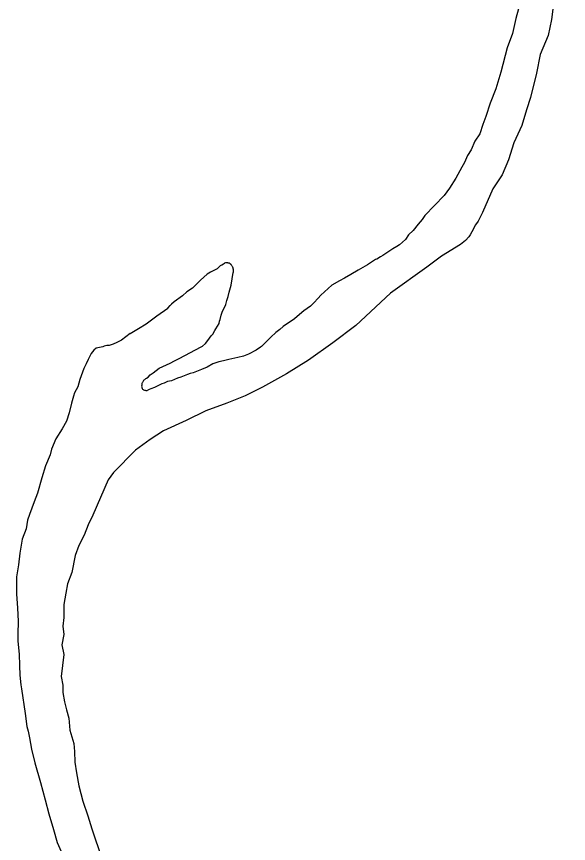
# Model space of a CAD drawing. Extents: x -939622 to -934222, y 1383701 to 1385301.
# Drawn here: x -936020.106 to -936017.182, y 1384164.571 to 1384168.955 of the extents above; entities that cross this region are included whole.
import ezdxf

# ---------------------------------------------------------------- set-up
doc = ezdxf.new("R2010")
doc.units = 0
doc.layers.add('Level 9', color=7, linetype='Continuous')

msp = doc.modelspace()

# ---------------------------------------------------------------- linework, layer by layer
at = {"layer": 'Level 9'}
for points in [[(-936017.182, 1384169.2877), (-936017.2089, 1384169.1996), (-936017.2396, 1384169.1354), (-936017.2601, 1384169.0355), (-936017.2717, 1384168.9389), (-936017.2897, 1384168.8542), (-936017.3311, 1384168.7536), (-936017.3516, 1384168.6537), (-936017.3831, 1384168.5263), (-936017.4047, 1384168.4595), (-936017.4288, 1384168.3775), (-936017.4706, 1384168.2859), (-936017.5003, 1384168.1947), (-936017.5335, 1384168.1154), (-936017.5818, 1384168.0416), (-936017.6374, 1384167.9164), (-936017.6597, 1384167.8706)], [(-936017.4233, 1384169.0809), (-936017.4605, 1384168.9444), (-936017.4787, 1384168.8656), (-936017.506, 1384168.7895), (-936017.5404, 1384168.6591), (-936017.5673, 1384168.571), (-936017.5976, 1384168.4948), (-936017.6191, 1384168.4249), (-936017.6356, 1384168.3823), (-936017.6519, 1384168.3336), (-936017.6774, 1384168.2937), (-936017.6968, 1384168.2479), (-936017.7167, 1384168.2172), (-936017.7334, 1384168.1805), (-936017.7475, 1384168.156), (-936017.7784, 1384168.0978), (-936017.8125, 1384168.0455), (-936017.8411, 1384168.0055), (-936017.9422, 1384167.8998)], [(-936017.9422, 1384167.8998), (-936017.9566, 1384167.8791), (-936017.978, 1384167.8542), (-936018.0053, 1384167.8209), (-936018.029, 1384167.7966), (-936018.0451, 1384167.7728), (-936018.0771, 1384167.7441)], [(-936017.6597, 1384167.8706), (-936017.6738, 1384167.8512), (-936017.6934, 1384167.8126), (-936017.7023, 1384167.7966), (-936017.7101, 1384167.7859), (-936017.7267, 1384167.7681), (-936017.7543, 1384167.7459)], [(-936017.7543, 1384167.7459), (-936017.8538, 1384167.6835), (-936017.9327, 1384167.6266), (-936018.1255, 1384167.4877), (-936018.3082, 1384167.316), (-936018.4307, 1384167.2246)], [(-936018.0771, 1384167.7441), (-936018.0922, 1384167.7353), (-936018.1127, 1384167.7225), (-936018.1654, 1384167.6876), (-936018.1771, 1384167.6812), (-936018.1977, 1384167.6685), (-936018.2043, 1384167.666)], [(-936018.2043, 1384167.666), (-936018.2467, 1384167.6389), (-936018.2961, 1384167.6097), (-936018.3347, 1384167.5866), (-936018.3685, 1384167.5682), (-936018.3955, 1384167.554)], [(-936019.0433, 1384167.6179), (-936019.0785, 1384167.5987), (-936019.0961, 1384167.589), (-936019.131, 1384167.5578), (-936019.1744, 1384167.5142), (-936019.2037, 1384167.4951), (-936019.2269, 1384167.4733), (-936019.2707, 1384167.4417), (-936019.2852, 1384167.4292), (-936019.2927, 1384167.4224)], [(-936019.0433, 1384167.6179), (-936019.0358, 1384167.6237), (-936019.0329, 1384167.6276), (-936019.025, 1384167.6344), (-936019.018, 1384167.6389), (-936019.0106, 1384167.6433), (-936019.0053, 1384167.6463)], [(-936018.9994, 1384167.6495), (-936019.0053, 1384167.6463)], [(-936018.9994, 1384167.6495), (-936018.9976, 1384167.6501), (-936018.9954, 1384167.6504), (-936018.9922, 1384167.6504), (-936018.9891, 1384167.6502), (-936018.9861, 1384167.6496), (-936018.9822, 1384167.6492), (-936018.979, 1384167.6478)], [(-936018.9736, 1384167.6428), (-936018.979, 1384167.6478)], [(-936018.9736, 1384167.6428), (-936018.9717, 1384167.6415), (-936018.9704, 1384167.6397), (-936018.9685, 1384167.6375), (-936018.9671, 1384167.6358)], [(-936018.9649, 1384167.6327), (-936018.9671, 1384167.6358)], [(-936018.9649, 1384167.6327), (-936018.9633, 1384167.6304), (-936018.9625, 1384167.6284), (-936018.9619, 1384167.6259), (-936018.9612, 1384167.6236), (-936018.9599, 1384167.6204), (-936018.9594, 1384167.6178)], [(-936018.9585, 1384167.6145), (-936018.9594, 1384167.6178)], [(-936018.9585, 1384167.6145), (-936018.959, 1384167.5985)], [(-936019.1277, 1384167.2033), (-936019.1218, 1384167.2065), (-936019.1044, 1384167.2221), (-936019.0929, 1384167.2375), (-936019.0758, 1384167.2622), (-936019.0671, 1384167.2715), (-936019.0558, 1384167.2899), (-936019.0501, 1384167.2991), (-936019.0331, 1384167.3268), (-936019.0306, 1384167.3389), (-936019.0279, 1384167.348), (-936019.0227, 1384167.3722), (-936019.0145, 1384167.3935), (-936019.006, 1384167.4089), (-936018.9977, 1384167.4272), (-936018.9925, 1384167.4484), (-936018.9842, 1384167.4697), (-936018.9791, 1384167.4939), (-936018.9765, 1384167.5061), (-936018.9684, 1384167.5304), (-936018.9635, 1384167.5636), (-936018.959, 1384167.5985)], [(-936018.3955, 1384167.554), (-936018.4354, 1384167.5309), (-936018.4934, 1384167.4778), (-936018.5079, 1384167.4623), (-936018.531, 1384167.4375), (-936018.5483, 1384167.4188), (-936018.5833, 1384167.3936), (-936018.6066, 1384167.3747), (-936018.6328, 1384167.3528), (-936018.6943, 1384167.3115), (-936018.7117, 1384167.2959), (-936018.7321, 1384167.2802), (-936018.7582, 1384167.2552), (-936018.7749, 1384167.2392)], [(-936019.5044, 1384167.2743), (-936019.4599, 1384167.3015), (-936019.419, 1384167.3247), (-936019.3625, 1384167.3681), (-936019.3049, 1384167.4085), (-936019.2927, 1384167.4224)], [(-936019.5044, 1384167.2743), (-936019.5511, 1384167.2396), (-936019.5746, 1384167.2267), (-936019.5952, 1384167.217), (-936019.616, 1384167.2103), (-936019.6279, 1384167.2099), (-936019.6428, 1384167.2063), (-936019.6486, 1384167.2031), (-936019.6843, 1384167.1959), (-936019.696, 1384167.1864), (-936019.7103, 1384167.1679), (-936019.7272, 1384167.1373), (-936019.7383, 1384167.1128), (-936019.7495, 1384167.0884), (-936019.7714, 1384167.0305), (-936019.782, 1384166.9911), (-936019.7989, 1384166.9605), (-936019.8043, 1384166.9422), (-936019.815, 1384166.9058), (-936019.8281, 1384166.8543), (-936019.8415, 1384166.8087), (-936019.8641, 1384166.7689), (-936019.8982, 1384166.7166), (-936019.9203, 1384166.6617)], [(-936018.4307, 1384167.2246), (-936018.5593, 1384167.1329), (-936018.6765, 1384167.0597), (-936018.8028, 1384166.9892), (-936018.8941, 1384166.9439), (-936018.9915, 1384166.9045), (-936019.1039, 1384166.8645), (-936019.2069, 1384166.8128), (-936019.3277, 1384166.7575), (-936019.3981, 1384166.713), (-936019.4769, 1384166.6561), (-936019.5926, 1384166.5379), (-936019.6211, 1384166.4978), (-936019.7015, 1384166.3117), (-936019.7266, 1384166.2597), (-936019.7487, 1384166.2049), (-936019.7767, 1384166.1498), (-936019.7959, 1384166.0981), (-936019.8137, 1384166.0073), (-936019.8355, 1384165.9464), (-936019.8458, 1384165.898), (-936019.8557, 1384165.8375), (-936019.8563, 1384165.7684), (-936019.8607, 1384165.7231), (-936019.8562, 1384165.6782), (-936019.8662, 1384165.6238), (-936019.8555, 1384165.5731), (-936019.8694, 1384165.4554), (-936019.8618, 1384165.4105), (-936019.8605, 1384165.3715), (-936019.8527, 1384165.3207), (-936019.8423, 1384165.279), (-936019.8288, 1384165.2344), (-936019.8236, 1384165.1715), (-936019.8031, 1384165.1), (-936019.7987, 1384165.0581), (-936019.7967, 1384165.0011)], [(-936018.7749, 1384167.2392), (-936018.8091, 1384167.2045)], [(-936019.2453, 1384167.1421), (-936019.1277, 1384167.2033)], [(-936018.8091, 1384167.2045), (-936018.8132, 1384167.2022), (-936018.8366, 1384167.1864), (-936018.8778, 1384167.1639), (-936018.9044, 1384167.154), (-936018.9341, 1384167.1469)], [(-936019.4183, 1384167.0368), (-936019.4095, 1384167.0432), (-936019.398, 1384167.0556), (-936019.3833, 1384167.0651), (-936019.3513, 1384167.0903), (-936019.2923, 1384167.1164), (-936019.2688, 1384167.1292), (-936019.2453, 1384167.1421)], [(-936018.9341, 1384167.1469), (-936018.9824, 1384167.136), (-936019.0092, 1384167.1301), (-936019.0353, 1384167.1247), (-936019.0662, 1384167.1135), (-936019.097, 1384167.0961)], [(-936019.097, 1384167.0961), (-936019.1265, 1384167.0831), (-936019.1708, 1384167.0665), (-936019.1857, 1384167.063), (-936019.2004, 1384167.0565), (-936019.2093, 1384167.0532), (-936019.2359, 1384167.0432), (-936019.2536, 1384167.0366), (-936019.2861, 1384167.0234), (-936019.3069, 1384167.0197), (-936019.3245, 1384167.0101), (-936019.3364, 1384167.0066), (-936019.3747, 1384166.9873), (-936019.3954, 1384166.9805), (-936019.4043, 1384166.9772), (-936019.4101, 1384166.974)], [(-936019.4183, 1384167.0368), (-936019.42, 1384167.0353), (-936019.4231, 1384167.0335), (-936019.4253, 1384167.0317), (-936019.4286, 1384167.0292), (-936019.4316, 1384167.0265), (-936019.4332, 1384167.0246), (-936019.4359, 1384167.0219), (-936019.438, 1384167.0188), (-936019.4393, 1384167.0151), (-936019.4405, 1384167.0127), (-936019.4421, 1384167.0087), (-936019.4429, 1384167.0054), (-936019.4433, 1384167.001), (-936019.4438, 1384166.9955), (-936019.4433, 1384166.9897), (-936019.4421, 1384166.9863), (-936019.4411, 1384166.984), (-936019.4403, 1384166.982)], [(-936019.4403, 1384166.982), (-936019.4384, 1384166.9797), (-936019.4363, 1384166.9769), (-936019.4332, 1384166.9748), (-936019.4291, 1384166.9742), (-936019.4247, 1384166.9736), (-936019.4207, 1384166.9729), (-936019.4175, 1384166.9726), (-936019.4142, 1384166.9727), (-936019.4101, 1384166.974)], [(-936019.9203, 1384166.6617), (-936019.9282, 1384166.6314), (-936019.9531, 1384166.5734), (-936019.9719, 1384166.5096), (-936019.996, 1384166.4277), (-936020.0123, 1384166.382), (-936020.037, 1384166.315), (-936020.0479, 1384166.2846), (-936020.0553, 1384166.2393), (-936020.0773, 1384166.1844), (-936020.0897, 1384166.1088), (-936020.0966, 1384166.0485), (-936020.1063, 1384165.985), (-936020.1061, 1384165.8919), (-936020.1006, 1384165.82), (-936020.0981, 1384165.7479), (-936020.0988, 1384165.6818), (-936020.1004, 1384165.6426), (-936020.0921, 1384165.5738), (-936020.09, 1384165.5138), (-936020.0882, 1384165.4628), (-936020.0834, 1384165.4118), (-936020.0797, 1384165.3909), (-936020.0602, 1384165.2594), (-936020.0518, 1384165.1905), (-936020.045, 1384165.1667), (-936020.0377, 1384165.1309)], [(-936020.0377, 1384165.1309), (-936020.0266, 1384165.07), (-936020.0099, 1384164.9976), (-936019.979, 1384164.893), (-936019.9541, 1384164.8027), (-936019.9351, 1384164.7279), (-936019.9101, 1384164.6455)], [(-936019.7967, 1384165.0011), (-936019.789, 1384164.9453), (-936019.7759, 1384164.8764), (-936019.7545, 1384164.7944), (-936019.7288, 1384164.7168)], [(-936019.7288, 1384164.7168), (-936019.7082, 1384164.6483), (-936019.6903, 1384164.5948), (-936019.6559, 1384164.4974), (-936019.6321, 1384164.4415), (-936019.5917, 1384164.3346), (-936019.5597, 1384164.2812), (-936019.5336, 1384164.2418)], [(-936019.9101, 1384164.6455), (-936019.8911, 1384164.5758), (-936019.8626, 1384164.5128), (-936019.8495, 1384164.4487), (-936019.8163, 1384164.3691), (-936019.7901, 1384164.3002), (-936019.7806, 1384164.2467), (-936019.7662, 1384164.2014)]]:
    msp.add_lwpolyline(points, dxfattribs=at)

doc.saveas('drawing.dxf')
